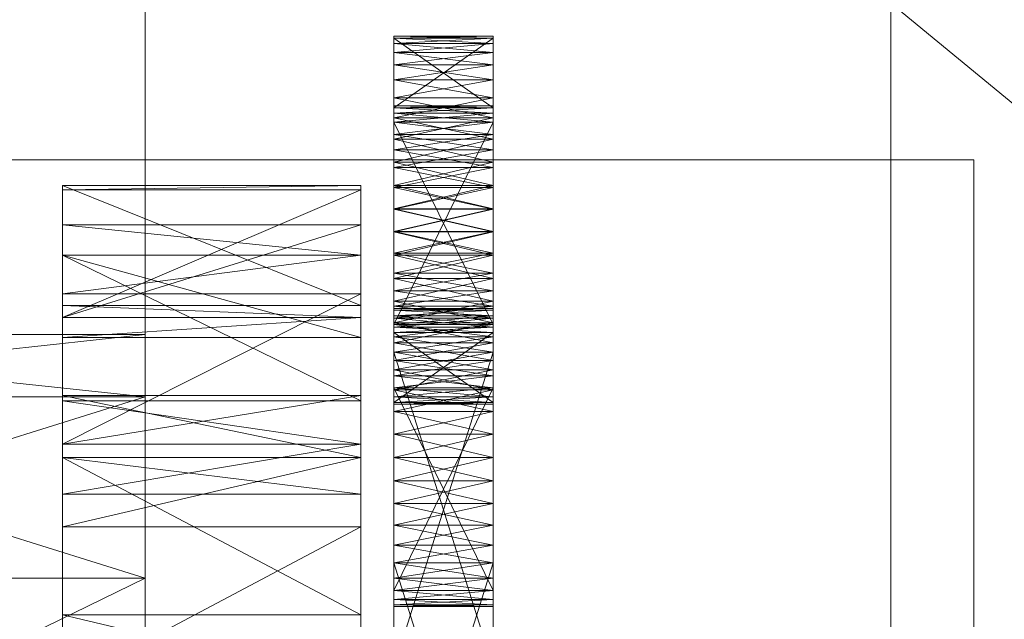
# Model space of a CAD drawing. Header units: millimetres. Extents: x -2233 to 65662, y -50530 to 6847.
# Tile 304 of 656: x 1427 to 1487, y -33174 to -33138. Entities that reach past the tile are written whole.
import ezdxf

# ---------------------------------------------------------------- set-up
doc = ezdxf.new("R2010")
doc.units = ezdxf.units.MM
doc.layers.add('frontal_C03', color=7, linetype='Continuous', lineweight=0)
doc.layers.add('frontal_secador', color=7, linetype='Continuous', lineweight=0)

msp = doc.modelspace()

# ---------------------------------------------------------------- linework, layer by layer
at = {"layer": 'frontal_C03'}
for p, q in [((1435, -35048.843), (1435, -32401.175)), ((1435, -32405.103), (1435, -35052.771)), ((1435, -35535.966), (1435, -32888.298)), ((1435, -32892.227), (1435, -35539.895)), ((1415, -33145.961), (1485, -33145.961)), ((1485, -35988), (1485, -33145.961))]:
    msp.add_line(p, q, dxfattribs=at)
at = {"layer": 'frontal_secador'}
for p, q in [((1480, -33098.5), (1480, -33359)), ((1480, -33354.82), (1480, -33098.5)), ((1480, -33330.5), (1480, -33117.12)), ((1480, -33354.82), (1480, -33117.12)), ((1480, -33122.82), (1480, -33337.72)), ((1480, -33122.82), (1480, -33359)), ((1480, -33330.5), (1480, -33129.28)), ((1480, -33136.5), (1480, -33337.72)), ((1480, -33330.5), (1480, -33136.5)), ((1715, -33330.5), (1480, -33136.5)), ((1450, -33138.5), (1450, -33142.82)), ((1450, -33138.611), (1450, -33138.5)), ((1450, -33138.94), (1450, -33138.5)), ((1450, -33138.5), (1450, -33143.69)), ((1450, -33140.219), (1450, -33138.5)), ((1456, -33138.611), (1450, -33138.5)), ((1456, -33138.5), (1450, -33138.5)), ((1456, -33138.5), (1450, -33138.611)), ((1450, -33142.82), (1450, -33138.611)), ((1450, -33138.611), (1450, -33138.94)), ((1456, -33142.82), (1450, -33138.611)), ((1456, -33138.611), (1450, -33138.611)), ((1456, -33138.611), (1450, -33138.94)), ((1450, -33138.611), (1450, -33139.481)), ((1450, -33143.15), (1450, -33138.611)), ((1450, -33138.611), (1450, -33141.136)), ((1450, -33138.611), (1450, -33146.092)), ((1450, -33146.419), (1450, -33138.611)), ((1450, -33138.611), (1450, -33155.519)), ((1450, -33156.999), (1450, -33138.611)), ((1456, -33138.94), (1450, -33138.611)), ((1456, -33138.611), (1450, -33142.82)), ((1450, -33140.219), (1450, -33138.94)), ((1450, -33138.94), (1450, -33139.481)), ((1456, -33138.94), (1450, -33138.94)), ((1456, -33138.94), (1450, -33139.481)), ((1456, -33139.481), (1450, -33138.94)), ((1456, -33142.82), (1456, -33138.5)), ((1456, -33138.5), (1456, -33138.611)), ((1456, -33138.5), (1456, -33138.94)), ((1456, -33143.69), (1456, -33138.5)), ((1456, -33138.5), (1456, -33140.219)), ((1456, -33138.611), (1456, -33142.82)), ((1456, -33138.94), (1456, -33138.611)), ((1456, -33139.481), (1456, -33138.611)), ((1456, -33138.611), (1456, -33143.15)), ((1456, -33141.136), (1456, -33138.611)), ((1456, -33146.092), (1456, -33138.611)), ((1456, -33138.611), (1456, -33146.419)), ((1456, -33155.519), (1456, -33138.611)), ((1456, -33138.611), (1456, -33156.999)), ((1456, -33138.94), (1456, -33140.219)), ((1456, -33139.481), (1456, -33138.94)), ((1450, -33139.481), (1450, -33140.219)), ((1456, -33139.481), (1450, -33139.481)), ((1456, -33139.481), (1450, -33140.219)), ((1450, -33139.481), (1450, -33141.136)), ((1456, -33140.219), (1450, -33139.481)), ((1456, -33140.219), (1456, -33139.481)), ((1456, -33141.136), (1456, -33139.481)), ((1450, -33142.21), (1450, -33140.219)), ((1450, -33140.219), (1450, -33141.136)), ((1450, -33144.719), (1450, -33140.219)), ((1450, -33140.219), (1450, -33143.69)), ((1450, -33150.281), (1450, -33140.219)), ((1456, -33140.219), (1450, -33140.219)), ((1456, -33140.219), (1450, -33141.136)), ((1456, -33141.136), (1450, -33140.219)), ((1456, -33140.219), (1456, -33142.21)), ((1456, -33141.136), (1456, -33140.219)), ((1456, -33140.219), (1456, -33144.719)), ((1456, -33143.69), (1456, -33140.219)), ((1456, -33140.219), (1456, -33150.281)), ((1450, -33141.136), (1450, -33142.21)), ((1456, -33141.136), (1450, -33141.136)), ((1456, -33141.136), (1450, -33142.21)), ((1450, -33141.136), (1450, -33143.414)), ((1450, -33141.136), (1450, -33146.092)), ((1456, -33142.21), (1450, -33141.136)), ((1456, -33142.21), (1456, -33141.136)), ((1456, -33143.414), (1456, -33141.136)), ((1456, -33146.092), (1456, -33141.136)), ((1450, -33144.719), (1450, -33142.21)), ((1450, -33142.21), (1450, -33143.414)), ((1456, -33142.21), (1450, -33142.21)), ((1456, -33142.21), (1450, -33143.414)), ((1456, -33143.414), (1450, -33142.21)), ((1456, -33142.21), (1456, -33144.719)), ((1456, -33143.414), (1456, -33142.21)), ((1450, -33142.709), (1450, -33143.15)), ((1450, -33142.82), (1450, -33142.709)), ((1456, -33142.82), (1450, -33142.709)), ((1456, -33142.709), (1450, -33142.709)), ((1456, -33142.709), (1450, -33142.82)), ((1450, -33143.15), (1450, -33142.82)), ((1456, -33143.15), (1450, -33142.82)), ((1456, -33142.82), (1450, -33142.82)), ((1456, -33142.82), (1450, -33143.15)), ((1450, -33142.82), (1450, -33143.69)), ((1450, -33156.643), (1450, -33142.82)), ((1450, -33142.82), (1450, -33147.623)), ((1450, -33161.143), (1450, -33142.82)), ((1450, -33142.82), (1450, -33158.073)), ((1450, -33171.206), (1450, -33142.82)), ((1456, -33143.15), (1456, -33142.709)), ((1456, -33142.709), (1456, -33142.82)), ((1456, -33142.82), (1456, -33143.15)), ((1456, -33143.69), (1456, -33142.82)), ((1456, -33142.82), (1456, -33156.643)), ((1456, -33147.623), (1456, -33142.82)), ((1456, -33142.82), (1456, -33161.143)), ((1456, -33158.073), (1456, -33142.82)), ((1456, -33142.82), (1456, -33171.206)), ((1450, -33143.15), (1450, -33155.906)), ((1450, -33143.69), (1450, -33143.15)), ((1450, -33144.428), (1450, -33143.15)), ((1450, -33143.15), (1450, -33157.561)), ((1450, -33146.419), (1450, -33143.15)), ((1450, -33151.709), (1450, -33143.15)), ((1456, -33143.69), (1450, -33143.15)), ((1456, -33143.15), (1450, -33143.15)), ((1456, -33143.15), (1450, -33143.69)), ((1450, -33143.414), (1450, -33144.719)), ((1456, -33143.414), (1450, -33143.414)), ((1456, -33143.414), (1450, -33144.719)), ((1450, -33143.414), (1450, -33146.092)), ((1456, -33144.719), (1450, -33143.414)), ((1450, -33155.906), (1450, -33143.69)), ((1450, -33143.69), (1450, -33144.428)), ((1456, -33155.906), (1450, -33143.69)), ((1456, -33143.69), (1450, -33143.69)), ((1456, -33143.69), (1450, -33144.428)), ((1450, -33143.69), (1450, -33145.345)), ((1450, -33143.69), (1450, -33147.623)), ((1450, -33143.69), (1450, -33153.117)), ((1450, -33143.69), (1450, -33160.598)), ((1450, -33150.281), (1450, -33143.69)), ((1456, -33144.428), (1450, -33143.69)), ((1450, -33156.643), (1450, -33143.69)), ((1456, -33143.69), (1450, -33155.906)), ((1456, -33155.906), (1456, -33143.15)), ((1456, -33143.15), (1456, -33143.69)), ((1456, -33143.15), (1456, -33144.428)), ((1456, -33157.561), (1456, -33143.15)), ((1456, -33143.15), (1456, -33146.419)), ((1456, -33143.15), (1456, -33151.709)), ((1456, -33144.719), (1456, -33143.414)), ((1456, -33146.092), (1456, -33143.414)), ((1456, -33143.69), (1456, -33155.906)), ((1456, -33144.428), (1456, -33143.69)), ((1456, -33145.345), (1456, -33143.69)), ((1456, -33147.623), (1456, -33143.69)), ((1456, -33153.117), (1456, -33143.69)), ((1456, -33160.598), (1456, -33143.69)), ((1456, -33143.69), (1456, -33150.281)), ((1456, -33143.69), (1456, -33156.643)), ((1450, -33146.419), (1450, -33144.428)), ((1450, -33144.428), (1450, -33145.345)), ((1456, -33144.428), (1450, -33144.428)), ((1456, -33144.428), (1450, -33145.345)), ((1456, -33145.345), (1450, -33144.428)), ((1450, -33147.5), (1450, -33144.719)), ((1450, -33144.719), (1450, -33146.092)), ((1450, -33150.281), (1450, -33144.719)), ((1456, -33144.719), (1450, -33144.719)), ((1456, -33144.719), (1450, -33146.092)), ((1456, -33146.092), (1450, -33144.719)), ((1456, -33144.428), (1456, -33146.419)), ((1456, -33145.345), (1456, -33144.428)), ((1456, -33144.719), (1456, -33147.5)), ((1456, -33146.092), (1456, -33144.719)), ((1456, -33144.719), (1456, -33150.281)), ((1450, -33145.345), (1450, -33146.419)), ((1456, -33145.345), (1450, -33145.345)), ((1456, -33145.345), (1450, -33146.419)), ((1450, -33145.345), (1450, -33147.623)), ((1456, -33146.419), (1450, -33145.345)), ((1456, -33146.419), (1456, -33145.345)), ((1456, -33147.623), (1456, -33145.345)), ((1450, -33146.092), (1450, -33147.5)), ((1456, -33146.092), (1450, -33146.092)), ((1456, -33146.092), (1450, -33147.5)), ((1450, -33146.092), (1450, -33148.908)), ((1450, -33146.092), (1450, -33151.586)), ((1450, -33146.092), (1450, -33155.519)), ((1456, -33147.5), (1450, -33146.092)), ((1456, -33147.5), (1456, -33146.092)), ((1456, -33148.908), (1456, -33146.092)), ((1456, -33151.586), (1456, -33146.092)), ((1456, -33155.519), (1456, -33146.092)), ((1450, -33148.928), (1450, -33146.419)), ((1450, -33146.419), (1450, -33147.623)), ((1450, -33151.709), (1450, -33146.419)), ((1456, -33146.419), (1450, -33146.419)), ((1456, -33146.419), (1450, -33147.623)), ((1456, -33147.623), (1450, -33146.419)), ((1450, -33156.999), (1450, -33146.419)), ((1456, -33146.419), (1456, -33148.928)), ((1456, -33147.623), (1456, -33146.419)), ((1456, -33146.419), (1456, -33151.709)), ((1456, -33146.419), (1456, -33156.999)), ((1430, -33154.744), (1430, -33147.5)), ((1430, -33147.5), (1430, -33147.765)), ((1448, -33154.744), (1430, -33147.5)), ((1448, -33147.5), (1430, -33147.5)), ((1448, -33147.5), (1430, -33147.765)), ((1430, -33147.765), (1430, -33154.744)), ((1430, -33147.765), (1430, -33155.473)), ((1448, -33147.765), (1430, -33147.765)), ((1448, -33147.765), (1430, -33155.473)), ((1448, -33147.765), (1448, -33147.5)), ((1448, -33147.5), (1448, -33154.744)), ((1448, -33154.744), (1448, -33147.765)), ((1448, -33155.473), (1448, -33147.765)), ((1450, -33150.281), (1450, -33147.5)), ((1450, -33147.5), (1450, -33148.908)), ((1456, -33147.5), (1450, -33147.5)), ((1456, -33147.5), (1450, -33148.908)), ((1456, -33148.908), (1450, -33147.5)), ((1450, -33147.623), (1450, -33148.928)), ((1456, -33147.623), (1450, -33147.623)), ((1456, -33147.623), (1450, -33148.928)), ((1450, -33147.623), (1450, -33150.301)), ((1450, -33147.623), (1450, -33153.117)), ((1456, -33148.928), (1450, -33147.623)), ((1450, -33147.623), (1450, -33158.073)), ((1456, -33147.5), (1456, -33150.281)), ((1456, -33148.908), (1456, -33147.5)), ((1456, -33148.928), (1456, -33147.623)), ((1456, -33150.301), (1456, -33147.623)), ((1456, -33153.117), (1456, -33147.623)), ((1456, -33158.073), (1456, -33147.623)), ((1450, -33148.908), (1450, -33150.281)), ((1456, -33148.908), (1450, -33148.908)), ((1456, -33148.908), (1450, -33150.281)), ((1450, -33148.908), (1450, -33151.586)), ((1456, -33150.281), (1450, -33148.908)), ((1450, -33151.709), (1450, -33148.928)), ((1450, -33148.928), (1450, -33150.301)), ((1456, -33148.928), (1450, -33148.928)), ((1456, -33148.928), (1450, -33150.301)), ((1456, -33150.301), (1450, -33148.928)), ((1456, -33150.281), (1456, -33148.908)), ((1456, -33151.586), (1456, -33148.908)), ((1456, -33148.928), (1456, -33151.709)), ((1456, -33150.301), (1456, -33148.928)), ((1430, -33149.876), (1430, -33160.513)), ((1430, -33151.709), (1430, -33149.876)), ((1430, -33149.876), (1430, -33155.473)), ((1448, -33151.709), (1430, -33149.876)), ((1448, -33149.876), (1430, -33149.876)), ((1448, -33149.876), (1430, -33155.473)), ((1448, -33160.513), (1448, -33149.876)), ((1448, -33149.876), (1448, -33151.709)), ((1448, -33155.473), (1448, -33149.876)), ((1450, -33152.79), (1450, -33150.281)), ((1450, -33150.281), (1450, -33151.586)), ((1450, -33154.781), (1450, -33150.281)), ((1450, -33160.598), (1450, -33150.281)), ((1456, -33150.281), (1450, -33150.281)), ((1456, -33150.281), (1450, -33151.586)), ((1456, -33151.586), (1450, -33150.281)), ((1450, -33150.301), (1450, -33151.709)), ((1456, -33150.301), (1450, -33150.301)), ((1456, -33150.301), (1450, -33151.709)), ((1450, -33150.301), (1450, -33153.117)), ((1456, -33151.709), (1450, -33150.301)), ((1456, -33150.281), (1456, -33152.79)), ((1456, -33151.586), (1456, -33150.281)), ((1456, -33150.281), (1456, -33154.781)), ((1456, -33150.281), (1456, -33160.598)), ((1456, -33151.709), (1456, -33150.301)), ((1456, -33153.117), (1456, -33150.301)), ((1430, -33160.513), (1430, -33151.709)), ((1430, -33156.683), (1430, -33151.709)), ((1430, -33151.709), (1430, -33154.046)), ((1448, -33160.513), (1430, -33151.709)), ((1448, -33151.709), (1430, -33151.709)), ((1448, -33156.683), (1430, -33151.709)), ((1448, -33151.709), (1430, -33154.046)), ((1448, -33151.709), (1448, -33160.513)), ((1448, -33154.046), (1448, -33151.709)), ((1448, -33151.709), (1448, -33156.683)), ((1450, -33151.586), (1450, -33152.79)), ((1456, -33151.586), (1450, -33151.586)), ((1456, -33151.586), (1450, -33152.79)), ((1450, -33151.586), (1450, -33153.864)), ((1450, -33151.586), (1450, -33155.519)), ((1456, -33152.79), (1450, -33151.586)), ((1450, -33154.49), (1450, -33151.709)), ((1450, -33151.709), (1450, -33153.117)), ((1450, -33156.999), (1450, -33151.709)), ((1450, -33172.814), (1450, -33151.709)), ((1450, -33151.709), (1450, -33157.561)), ((1456, -33151.709), (1450, -33151.709)), ((1456, -33151.709), (1450, -33153.117)), ((1456, -33153.117), (1450, -33151.709)), ((1456, -33152.79), (1456, -33151.586)), ((1456, -33153.864), (1456, -33151.586)), ((1456, -33155.519), (1456, -33151.586)), ((1456, -33151.709), (1456, -33154.49)), ((1456, -33153.117), (1456, -33151.709)), ((1456, -33151.709), (1456, -33156.999)), ((1456, -33151.709), (1456, -33172.814)), ((1456, -33157.561), (1456, -33151.709)), ((1450, -33154.781), (1450, -33152.79)), ((1450, -33152.79), (1450, -33153.864)), ((1456, -33152.79), (1450, -33152.79)), ((1456, -33152.79), (1450, -33153.864)), ((1456, -33153.864), (1450, -33152.79)), ((1450, -33153.117), (1450, -33154.49)), ((1456, -33153.117), (1450, -33153.117)), ((1456, -33153.117), (1450, -33154.49)), ((1450, -33153.117), (1450, -33155.795)), ((1450, -33153.117), (1450, -33158.073)), ((1450, -33153.117), (1450, -33160.598)), ((1456, -33154.49), (1450, -33153.117)), ((1456, -33152.79), (1456, -33154.781)), ((1456, -33153.864), (1456, -33152.79)), ((1456, -33154.49), (1456, -33153.117)), ((1456, -33155.795), (1456, -33153.117)), ((1456, -33158.073), (1456, -33153.117)), ((1456, -33160.598), (1456, -33153.117)), ((1430, -33154.046), (1430, -33156.683)), ((1430, -33154.046), (1430, -33163.111)), ((1448, -33154.046), (1430, -33154.046)), ((1448, -33154.046), (1430, -33163.111)), ((1448, -33156.683), (1448, -33154.046)), ((1448, -33163.111), (1448, -33154.046)), ((1450, -33153.864), (1450, -33154.781)), ((1456, -33153.864), (1450, -33153.864)), ((1456, -33153.864), (1450, -33154.781)), ((1450, -33153.864), (1450, -33155.519)), ((1456, -33154.781), (1450, -33153.864)), ((1456, -33154.781), (1456, -33153.864)), ((1456, -33155.519), (1456, -33153.864)), ((1430, -33155.473), (1430, -33154.744)), ((1448, -33155.473), (1430, -33154.744)), ((1448, -33154.744), (1430, -33154.744)), ((1448, -33154.744), (1448, -33155.473)), ((1450, -33156.999), (1450, -33154.49)), ((1450, -33154.49), (1450, -33155.795)), ((1456, -33154.49), (1450, -33154.49)), ((1456, -33154.49), (1450, -33155.795)), ((1456, -33155.795), (1450, -33154.49)), ((1450, -33156.06), (1450, -33154.781)), ((1450, -33154.781), (1450, -33155.519)), ((1450, -33160.598), (1450, -33154.781)), ((1456, -33154.781), (1450, -33154.781)), ((1456, -33154.781), (1450, -33155.519)), ((1456, -33155.519), (1450, -33154.781)), ((1450, -33154.925), (1450, -33155.365)), ((1450, -33155.035), (1450, -33154.925)), ((1450, -33154.925), (1450, -33156.643)), ((1450, -33154.925), (1450, -33178.865)), ((1450, -33161.143), (1450, -33154.925)), ((1456, -33155.035), (1450, -33154.925)), ((1456, -33154.925), (1450, -33154.925)), ((1456, -33154.925), (1450, -33155.035)), ((1456, -33154.49), (1456, -33156.999)), ((1456, -33155.795), (1456, -33154.49)), ((1456, -33154.781), (1456, -33156.06)), ((1456, -33155.519), (1456, -33154.781)), ((1456, -33154.781), (1456, -33160.598)), ((1456, -33155.365), (1456, -33154.925)), ((1456, -33154.925), (1456, -33155.035)), ((1456, -33156.643), (1456, -33154.925)), ((1456, -33178.865), (1456, -33154.925)), ((1456, -33154.925), (1456, -33161.143)), ((1430, -33155.473), (1430, -33160.513)), ((1430, -33155.473), (1430, -33163.111)), ((1430, -33155.473), (1430, -33156.683)), ((1430, -33177.639), (1430, -33155.473)), ((1448, -33155.473), (1430, -33155.473)), ((1448, -33155.473), (1430, -33156.683)), ((1448, -33160.513), (1448, -33155.473)), ((1448, -33163.111), (1448, -33155.473)), ((1448, -33156.683), (1448, -33155.473)), ((1448, -33155.473), (1448, -33177.639)), ((1450, -33155.365), (1450, -33155.035)), ((1456, -33155.365), (1450, -33155.035)), ((1456, -33155.035), (1450, -33155.035)), ((1456, -33155.035), (1450, -33155.365)), ((1450, -33155.035), (1450, -33155.906)), ((1450, -33155.035), (1450, -33157.561)), ((1450, -33155.365), (1450, -33156.643)), ((1450, -33155.906), (1450, -33155.365)), ((1456, -33155.906), (1450, -33155.365)), ((1456, -33155.365), (1450, -33155.365)), ((1456, -33155.365), (1450, -33155.906)), ((1450, -33155.519), (1450, -33156.06)), ((1456, -33155.519), (1450, -33155.519)), ((1456, -33155.519), (1450, -33156.06)), ((1450, -33155.519), (1450, -33156.389)), ((1450, -33155.519), (1450, -33160.709)), ((1450, -33155.519), (1450, -33160.269)), ((1450, -33155.519), (1450, -33156.999)), ((1456, -33156.06), (1450, -33155.519)), ((1456, -33155.035), (1456, -33155.365)), ((1456, -33155.906), (1456, -33155.035)), ((1456, -33157.561), (1456, -33155.035)), ((1456, -33156.643), (1456, -33155.365)), ((1456, -33155.365), (1456, -33155.906)), ((1456, -33156.06), (1456, -33155.519)), ((1456, -33156.389), (1456, -33155.519)), ((1456, -33160.709), (1456, -33155.519)), ((1456, -33160.269), (1456, -33155.519)), ((1456, -33156.999), (1456, -33155.519)), ((1450, -33155.795), (1450, -33156.999)), ((1456, -33155.795), (1450, -33155.795)), ((1456, -33155.795), (1450, -33156.999)), ((1450, -33155.795), (1450, -33158.073)), ((1456, -33156.999), (1450, -33155.795)), ((1450, -33156.643), (1450, -33155.906)), ((1456, -33156.643), (1450, -33155.906)), ((1456, -33155.906), (1450, -33155.906)), ((1456, -33155.906), (1450, -33156.643)), ((1450, -33155.906), (1450, -33157.561)), ((1450, -33177.66), (1450, -33155.906)), ((1450, -33182.95), (1450, -33155.906)), ((1450, -33155.906), (1450, -33168.01)), ((1450, -33191.51), (1450, -33155.906)), ((1450, -33160.598), (1450, -33156.06)), ((1450, -33156.06), (1450, -33156.389)), ((1456, -33156.06), (1450, -33156.06)), ((1456, -33156.06), (1450, -33156.389)), ((1456, -33156.389), (1450, -33156.06)), ((1456, -33156.999), (1456, -33155.795)), ((1456, -33158.073), (1456, -33155.795)), ((1456, -33155.906), (1456, -33156.643)), ((1456, -33157.561), (1456, -33155.906)), ((1456, -33155.906), (1456, -33177.66)), ((1456, -33155.906), (1456, -33182.95)), ((1456, -33168.01), (1456, -33155.906)), ((1456, -33155.906), (1456, -33191.51)), ((1456, -33156.06), (1456, -33160.598)), ((1456, -33156.389), (1456, -33156.06)), ((1435, -33160.269), (1400, -33156.5)), ((1435, -33156.5), (1400, -33156.5)), ((1435, -33156.5), (1400, -33160.269)), ((1430, -33163.111), (1430, -33156.683)), ((1448, -33156.683), (1430, -33156.683)), ((1435, -33160.269), (1435, -33156.5)), ((1448, -33156.683), (1448, -33163.111)), ((1450, -33156.389), (1450, -33160.598)), ((1456, -33156.389), (1450, -33156.389)), ((1456, -33156.389), (1450, -33160.598)), ((1450, -33156.389), (1450, -33160.709)), ((1456, -33160.598), (1450, -33156.389)), ((1450, -33156.643), (1450, -33176.586)), ((1450, -33157.561), (1450, -33156.643)), ((1450, -33158.635), (1450, -33156.643)), ((1450, -33156.643), (1450, -33178.865)), ((1450, -33161.143), (1450, -33156.643)), ((1456, -33157.561), (1450, -33156.643)), ((1456, -33156.643), (1450, -33156.643)), ((1456, -33156.643), (1450, -33157.561)), ((1456, -33160.598), (1456, -33156.389)), ((1456, -33160.709), (1456, -33156.389)), ((1456, -33176.586), (1456, -33156.643)), ((1456, -33156.643), (1456, -33157.561)), ((1456, -33156.643), (1456, -33158.635)), ((1456, -33178.865), (1456, -33156.643)), ((1456, -33156.643), (1456, -33161.143)), ((1450, -33158.99), (1450, -33156.999)), ((1450, -33156.999), (1450, -33158.073)), ((1450, -33172.814), (1450, -33156.999)), ((1456, -33156.999), (1450, -33156.999)), ((1456, -33156.999), (1450, -33158.073)), ((1456, -33158.073), (1450, -33156.999)), ((1450, -33160.269), (1450, -33156.999)), ((1456, -33156.999), (1456, -33158.99)), ((1456, -33158.073), (1456, -33156.999)), ((1456, -33156.999), (1456, -33172.814)), ((1456, -33156.999), (1456, -33160.269)), ((1450, -33176.586), (1450, -33157.561)), ((1450, -33157.561), (1450, -33158.635)), ((1456, -33176.586), (1450, -33157.561)), ((1456, -33157.561), (1450, -33157.561)), ((1456, -33157.561), (1450, -33158.635)), ((1450, -33157.561), (1450, -33159.839)), ((1450, -33157.561), (1450, -33162.517)), ((1450, -33157.561), (1450, -33168.01)), ((1450, -33157.561), (1450, -33172.814)), ((1456, -33158.635), (1450, -33157.561)), ((1450, -33177.66), (1450, -33157.561)), ((1456, -33157.561), (1450, -33176.586)), ((1456, -33157.561), (1456, -33176.586)), ((1456, -33158.635), (1456, -33157.561)), ((1456, -33159.839), (1456, -33157.561)), ((1456, -33162.517), (1456, -33157.561)), ((1456, -33168.01), (1456, -33157.561)), ((1456, -33172.814), (1456, -33157.561)), ((1456, -33157.561), (1456, -33177.66)), ((1450, -33158.073), (1450, -33158.99)), ((1456, -33158.073), (1450, -33158.073)), ((1456, -33158.073), (1450, -33158.99)), ((1450, -33158.073), (1450, -33159.728)), ((1450, -33158.073), (1450, -33160.598)), ((1456, -33158.99), (1450, -33158.073)), ((1450, -33158.073), (1450, -33172.484)), ((1450, -33158.073), (1450, -33172.925)), ((1450, -33158.073), (1450, -33171.206)), ((1456, -33158.99), (1456, -33158.073)), ((1456, -33159.728), (1456, -33158.073)), ((1456, -33160.598), (1456, -33158.073)), ((1456, -33172.484), (1456, -33158.073)), ((1456, -33172.925), (1456, -33158.073)), ((1456, -33171.206), (1456, -33158.073)), ((1450, -33161.143), (1450, -33158.635)), ((1450, -33158.635), (1450, -33159.839)), ((1456, -33158.635), (1450, -33158.635)), ((1456, -33158.635), (1450, -33159.839)), ((1456, -33159.839), (1450, -33158.635)), ((1450, -33171.944), (1450, -33158.99)), ((1450, -33158.99), (1450, -33159.728)), ((1450, -33172.814), (1450, -33158.99)), ((1456, -33158.99), (1450, -33158.99)), ((1456, -33158.99), (1450, -33159.728)), ((1456, -33159.728), (1450, -33158.99)), ((1450, -33160.269), (1450, -33158.99)), ((1456, -33158.635), (1456, -33161.143)), ((1456, -33159.839), (1456, -33158.635)), ((1456, -33158.99), (1456, -33171.944)), ((1456, -33159.728), (1456, -33158.99)), ((1456, -33158.99), (1456, -33172.814)), ((1456, -33158.99), (1456, -33160.269)), ((1450, -33159.728), (1450, -33171.944)), ((1456, -33159.728), (1450, -33159.728)), ((1456, -33159.728), (1450, -33171.944)), ((1450, -33159.728), (1450, -33160.598)), ((1450, -33160.269), (1450, -33159.728)), ((1456, -33160.269), (1450, -33159.728)), ((1456, -33159.728), (1450, -33160.269)), ((1450, -33159.728), (1450, -33172.484)), ((1456, -33171.944), (1450, -33159.728)), ((1456, -33171.944), (1456, -33159.728)), ((1456, -33160.598), (1456, -33159.728)), ((1456, -33159.728), (1456, -33160.269)), ((1456, -33172.484), (1456, -33159.728)), ((1435, -33171.206), (1400, -33160.269)), ((1435, -33160.269), (1400, -33160.269)), ((1435, -33160.269), (1400, -33171.206)), ((1430, -33160.173), (1430, -33173.428)), ((1430, -33163.925), (1430, -33160.173)), ((1430, -33160.173), (1430, -33163.111)), ((1448, -33163.925), (1430, -33160.173)), ((1448, -33160.173), (1430, -33160.173)), ((1448, -33160.173), (1430, -33163.111)), ((1435, -33188.24), (1435, -33160.269)), ((1435, -33160.269), (1435, -33171.206)), ((1435, -33160.269), (1435, -33233.5)), ((1435, -33160.269), (1435, -33200.33)), ((1435, -33160.269), (1435, -33194.507)), ((1435, -33160.269), (1435, -33192.5)), ((1448, -33173.428), (1448, -33160.173)), ((1448, -33160.173), (1448, -33163.925)), ((1448, -33163.111), (1448, -33160.173)), ((1450, -33159.839), (1450, -33161.143)), ((1456, -33159.839), (1450, -33159.839)), ((1456, -33159.839), (1450, -33161.143)), ((1450, -33159.839), (1450, -33162.517)), ((1456, -33161.143), (1450, -33159.839)), ((1450, -33160.598), (1450, -33160.269)), ((1456, -33160.598), (1450, -33160.269)), ((1456, -33160.269), (1450, -33160.269)), ((1450, -33160.709), (1450, -33160.269)), ((1456, -33160.269), (1450, -33160.598)), ((1456, -33161.143), (1456, -33159.839)), ((1456, -33162.517), (1456, -33159.839)), ((1456, -33160.269), (1456, -33160.598)), ((1456, -33160.269), (1456, -33160.709)), ((1430, -33163.111), (1430, -33160.513)), ((1448, -33163.111), (1430, -33160.513)), ((1448, -33160.513), (1430, -33160.513)), ((1448, -33160.513), (1448, -33163.111)), ((1450, -33160.598), (1450, -33160.709)), ((1450, -33160.598), (1456, -33160.598)), ((1456, -33160.598), (1450, -33160.709)), ((1456, -33160.709), (1450, -33160.598)), ((1456, -33160.709), (1450, -33160.709)), ((1456, -33160.598), (1456, -33160.709)), ((1450, -33163.925), (1450, -33161.143)), ((1450, -33161.143), (1450, -33162.517)), ((1450, -33166.706), (1450, -33161.143)), ((1450, -33190.969), (1450, -33161.143)), ((1450, -33161.143), (1450, -33178.865)), ((1456, -33161.143), (1450, -33161.143)), ((1456, -33161.143), (1450, -33162.517)), ((1456, -33162.517), (1450, -33161.143)), ((1450, -33171.206), (1450, -33161.143)), ((1456, -33161.143), (1456, -33163.925)), ((1456, -33162.517), (1456, -33161.143)), ((1456, -33161.143), (1456, -33166.706)), ((1456, -33161.143), (1456, -33190.969)), ((1456, -33178.865), (1456, -33161.143)), ((1456, -33161.143), (1456, -33171.206)), ((1450, -33162.517), (1450, -33163.925)), ((1456, -33162.517), (1450, -33162.517)), ((1456, -33162.517), (1450, -33163.925)), ((1450, -33162.517), (1450, -33165.333)), ((1450, -33162.517), (1450, -33168.01)), ((1456, -33163.925), (1450, -33162.517)), ((1456, -33163.925), (1456, -33162.517)), ((1456, -33165.333), (1456, -33162.517)), ((1456, -33168.01), (1456, -33162.517)), ((1430, -33163.111), (1430, -33173.428)), ((1430, -33163.111), (1430, -33177.639)), ((1430, -33163.111), (1430, -33166.141)), ((1430, -33163.111), (1430, -33197.635)), ((1430, -33163.111), (1430, -33245.858)), ((1448, -33163.111), (1430, -33163.111)), ((1448, -33163.111), (1430, -33166.141)), ((1448, -33173.428), (1448, -33163.111)), ((1448, -33177.639), (1448, -33163.111)), ((1448, -33166.141), (1448, -33163.111)), ((1448, -33197.635), (1448, -33163.111)), ((1448, -33245.858), (1448, -33163.111)), ((1430, -33173.428), (1430, -33163.925)), ((1430, -33166.141), (1430, -33163.925)), ((1430, -33163.925), (1430, -33168.105)), ((1448, -33173.428), (1430, -33163.925)), ((1448, -33163.925), (1430, -33163.925)), ((1448, -33166.141), (1430, -33163.925)), ((1448, -33163.925), (1430, -33168.105)), ((1448, -33163.925), (1448, -33173.428)), ((1448, -33168.105), (1448, -33163.925)), ((1448, -33163.925), (1448, -33166.141)), ((1450, -33166.706), (1450, -33163.925)), ((1450, -33163.925), (1450, -33165.333)), ((1456, -33163.925), (1450, -33163.925)), ((1456, -33163.925), (1450, -33165.333)), ((1456, -33165.333), (1450, -33163.925)), ((1456, -33163.925), (1456, -33166.706)), ((1456, -33165.333), (1456, -33163.925)), ((1450, -33165.333), (1450, -33166.706)), ((1456, -33165.333), (1450, -33165.333)), ((1456, -33165.333), (1450, -33166.706)), ((1450, -33165.333), (1450, -33168.01)), ((1456, -33166.706), (1450, -33165.333)), ((1456, -33166.706), (1456, -33165.333)), ((1456, -33168.01), (1456, -33165.333)), ((1430, -33168.105), (1430, -33166.141)), ((1430, -33177.639), (1430, -33166.141)), ((1448, -33166.141), (1430, -33166.141)), ((1448, -33166.141), (1448, -33168.105)), ((1448, -33166.141), (1448, -33177.639)), ((1450, -33169.215), (1450, -33166.706)), ((1450, -33166.706), (1450, -33168.01)), ((1450, -33190.969), (1450, -33166.706)), ((1456, -33166.706), (1450, -33166.706)), ((1456, -33166.706), (1450, -33168.01)), ((1456, -33168.01), (1450, -33166.706)), ((1450, -33171.206), (1450, -33166.706)), ((1456, -33166.706), (1456, -33169.215)), ((1456, -33168.01), (1456, -33166.706)), ((1456, -33166.706), (1456, -33190.969)), ((1456, -33166.706), (1456, -33171.206)), ((1450, -33168.01), (1450, -33169.215)), ((1456, -33168.01), (1450, -33168.01)), ((1456, -33168.01), (1450, -33169.215)), ((1450, -33168.01), (1450, -33170.289)), ((1450, -33168.01), (1450, -33171.944)), ((1450, -33168.01), (1450, -33172.814)), ((1456, -33169.215), (1450, -33168.01)), ((1450, -33168.01), (1450, -33190.232)), ((1450, -33168.01), (1450, -33191.51)), ((1456, -33169.215), (1456, -33168.01)), ((1456, -33170.289), (1456, -33168.01)), ((1456, -33171.944), (1456, -33168.01)), ((1456, -33172.814), (1456, -33168.01)), ((1456, -33190.232), (1456, -33168.01)), ((1456, -33191.51), (1456, -33168.01)), ((1430, -33168.105), (1430, -33177.639)), ((1448, -33168.105), (1430, -33168.105)), ((1448, -33168.105), (1430, -33177.639)), ((1448, -33177.639), (1448, -33168.105)), ((1450, -33189.314), (1450, -33169.215)), ((1450, -33169.215), (1450, -33170.289)), ((1450, -33190.969), (1450, -33169.215)), ((1456, -33169.215), (1450, -33169.215)), ((1456, -33169.215), (1450, -33170.289)), ((1456, -33170.289), (1450, -33169.215)), ((1450, -33171.206), (1450, -33169.215)), ((1456, -33169.215), (1456, -33189.314)), ((1456, -33170.289), (1456, -33169.215)), ((1456, -33169.215), (1456, -33190.969)), ((1456, -33169.215), (1456, -33171.206)), ((1450, -33170.289), (1450, -33189.314)), ((1456, -33170.289), (1450, -33170.289)), ((1456, -33170.289), (1450, -33189.314)), ((1450, -33170.289), (1450, -33171.944)), ((1450, -33171.206), (1450, -33170.289)), ((1456, -33171.206), (1450, -33170.289)), ((1456, -33170.289), (1450, -33171.206)), ((1450, -33170.289), (1450, -33190.232)), ((1456, -33189.314), (1450, -33170.289)), ((1456, -33189.314), (1456, -33170.289)), ((1456, -33171.944), (1456, -33170.289)), ((1456, -33170.289), (1456, -33171.206)), ((1456, -33190.232), (1456, -33170.289)), ((1435, -33171.206), (1400, -33171.206)), ((1435, -33171.206), (1400, -33188.24)), ((1435, -33171.206), (1435, -33188.24)), ((1450, -33171.944), (1450, -33171.206)), ((1456, -33171.944), (1450, -33171.206)), ((1456, -33171.206), (1450, -33171.206)), ((1450, -33172.484), (1450, -33171.206)), ((1450, -33172.925), (1450, -33171.206)), ((1456, -33171.206), (1450, -33171.944)), ((1456, -33171.206), (1456, -33171.944)), ((1456, -33171.206), (1456, -33172.484)), ((1456, -33171.206), (1456, -33172.925)), ((1450, -33172.814), (1450, -33171.944)), ((1450, -33171.944), (1450, -33172.484)), ((1450, -33171.944), (1456, -33171.944)), ((1456, -33171.944), (1450, -33172.484)), ((1456, -33172.484), (1450, -33171.944)), ((1456, -33171.944), (1456, -33172.814)), ((1456, -33172.484), (1456, -33171.944)), ((1450, -33172.484), (1450, -33172.814)), ((1456, -33172.484), (1450, -33172.484)), ((1456, -33172.484), (1450, -33172.814)), ((1456, -33172.814), (1450, -33172.484)), ((1450, -33172.925), (1450, -33172.484)), ((1450, -33172.814), (1450, -33172.925)), ((1456, -33172.814), (1450, -33172.814)), ((1456, -33172.814), (1450, -33172.925)), ((1456, -33172.925), (1450, -33172.814)), ((1456, -33172.814), (1456, -33172.484)), ((1456, -33172.484), (1456, -33172.925)), ((1456, -33172.814), (1456, -33172.925)), ((1430, -33177.639), (1430, -33173.428)), ((1448, -33177.639), (1430, -33173.428)), ((1448, -33173.428), (1430, -33173.428)), ((1448, -33173.428), (1448, -33177.639)), ((1456, -33172.925), (1450, -33172.925))]:
    msp.add_line(p, q, dxfattribs=at)

doc.saveas('drawing.dxf')
